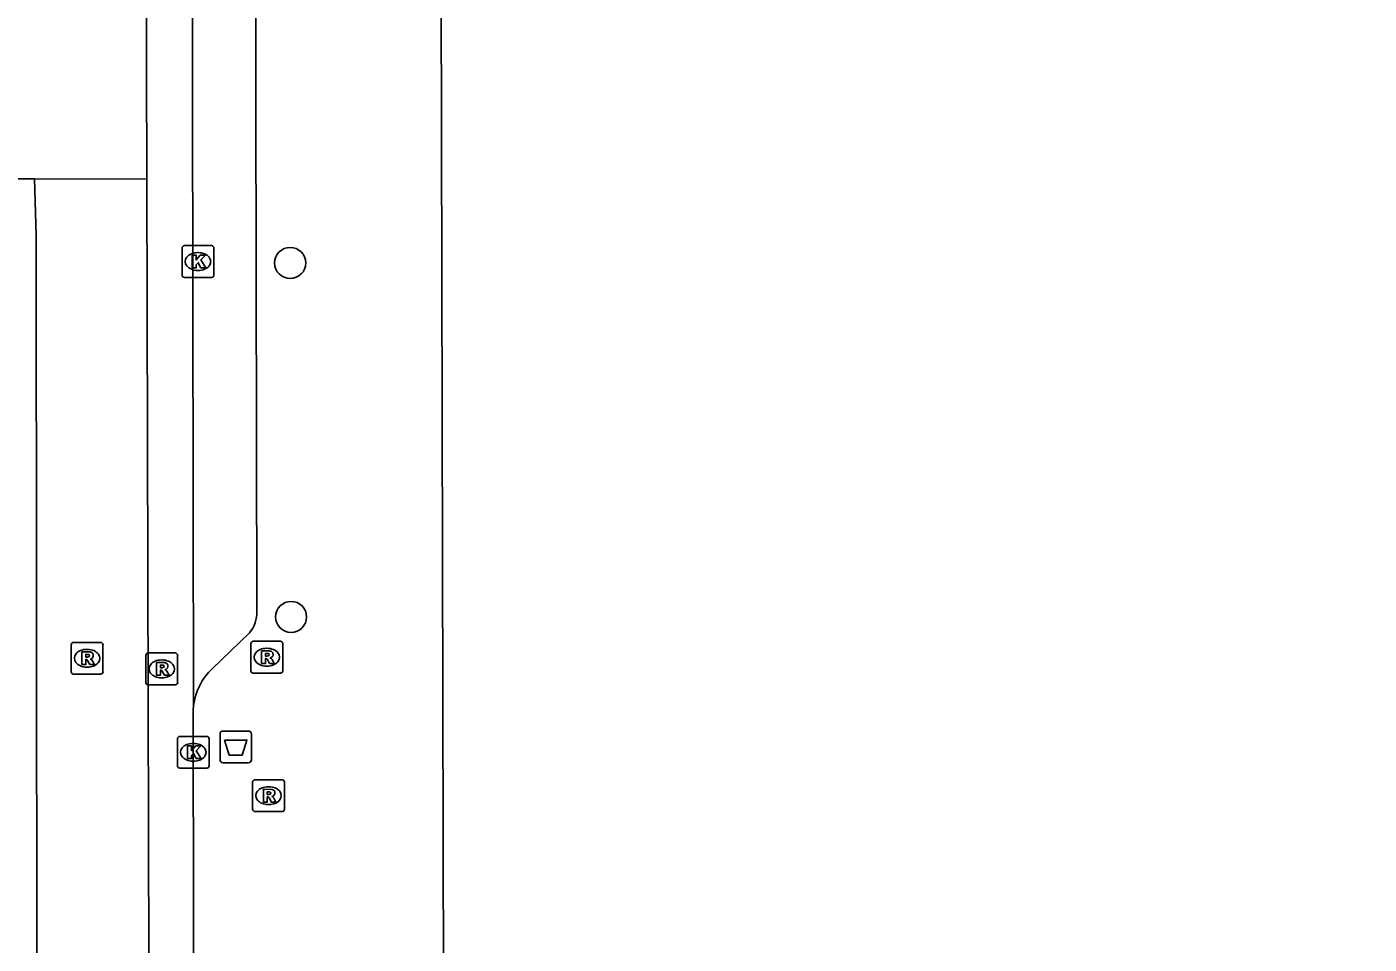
# Model space of a CAD drawing. Extents: x 160732 to 162105, y 387428 to 388479.
# Drawn here: x 161302.41 to 161344.62, y 387834.08 to 387862.9 of the extents above; entities that cross this region are included whole.
import ezdxf

# ---------------------------------------------------------------- set-up
doc = ezdxf.new("R2010")
doc.units = 0
for name, color, linetype in [('IMGEO_Afvalbak', 7, 'Continuous'), ('IMGEO_Boom', 7, 'Continuous'), ('IMGEO_Kolk', 7, 'Continuous'), ('IMGEO_Pand', 7, 'Continuous'), ('IMGEO_Rijbaan_lokaal_gesloten', 7, 'Continuous'), ('IMGEO_Rioolput', 7, 'Continuous'), ('IMGEO_Voetpad_open', 7, 'Continuous')]:
    doc.layers.add(name, color=color, linetype=linetype)

msp = doc.modelspace()

# ---------------------------------------------------------------- linework, layer by layer
at = {"layer": 'IMGEO_Afvalbak'}
for p, q in [((161308.486, 387839.877), (161308.486, 387840.677)), ((161308.486, 387840.677), (161308.486, 387839.877)), ((161308.586, 387840.777), (161309.376, 387840.777)), ((161309.376, 387840.777), (161308.586, 387840.777)), ((161309.476, 387840.677), (161309.476, 387839.877)), ((161309.476, 387839.877), (161309.476, 387840.677)), ((161309.376, 387839.777), (161308.586, 387839.777)), ((161308.586, 387839.777), (161309.376, 387839.777))]:
    msp.add_line(p, q, dxfattribs=at)
msp.add_lwpolyline([(161308.629, 387840.491), (161309.333, 387840.491), (161309.184, 387840.021), (161308.778, 387840.021), (161308.629, 387840.491)], dxfattribs=at)
for centre, start, end in [((161308.586, 387840.677), 90, 180), ((161308.586, 387840.677), 90, 180), ((161309.376, 387840.677), 0, 90), ((161309.376, 387840.677), 360, 90), ((161308.586, 387839.877), 180, 270), ((161308.586, 387839.877), 180, 270), ((161309.376, 387839.877), 270, 0), ((161309.376, 387839.877), 270, 0)]:
    msp.add_arc(centre, 0.1, start, end, dxfattribs=at)
at = {"layer": 'IMGEO_Boom'}
for centre in [(161310.691, 387855.485), (161310.721, 387844.363)]:
    msp.add_circle(centre, 0.489, dxfattribs=at)
at = {"layer": 'IMGEO_Kolk'}
for p, q in [((161307.292, 387855.104), (161307.292, 387855.956)), ((161307.367, 387856.03), (161308.219, 387856.03)), ((161307.78, 387855.81), (161307.805, 387855.81)), ((161308.293, 387855.956), (161308.293, 387855.104)), ((161308.219, 387855.03), (161307.367, 387855.03)), ((161307.803, 387855.25), (161307.778, 387855.25)), ((161307.219, 387840.61), (161308.071, 387840.61)), ((161307.144, 387839.684), (161307.144, 387840.536)), ((161307.632, 387840.39), (161307.657, 387840.39)), ((161308.145, 387840.536), (161308.145, 387839.684)), ((161307.655, 387839.83), (161307.63, 387839.83)), ((161308.071, 387839.61), (161307.219, 387839.61))]:
    msp.add_line(p, q, dxfattribs=at)
for points in [[(161307.292, 387855.104), (161307.292, 387855.956)], [(161307.367, 387856.03), (161308.219, 387856.03)], [(161308.293, 387855.956), (161308.293, 387855.104)], [(161307.613, 387855.73), (161307.736, 387855.73), (161307.736, 387855.579), (161307.866, 387855.73), (161308.03, 387855.73), (161307.884, 387855.579), (161308.037, 387855.33), (161307.885, 387855.33), (161307.8, 387855.494), (161307.736, 387855.427), (161307.736, 387855.33), (161307.613, 387855.33), (161307.613, 387855.73)], [(161308.219, 387855.03), (161307.367, 387855.03)], [(161307.219, 387840.61), (161308.071, 387840.61)], [(161307.144, 387839.684), (161307.144, 387840.536)], [(161307.465, 387840.31), (161307.588, 387840.31), (161307.588, 387840.159), (161307.718, 387840.31), (161307.882, 387840.31), (161307.736, 387840.159), (161307.889, 387839.91), (161307.737, 387839.91), (161307.652, 387840.074), (161307.588, 387840.007), (161307.588, 387839.91), (161307.465, 387839.91), (161307.465, 387840.31)], [(161308.145, 387840.536), (161308.145, 387839.684)], [(161308.071, 387839.61), (161307.219, 387839.61)]]:
    msp.add_lwpolyline(points, dxfattribs=at)
for centre, start, end in [((161307.369, 387855.954), 91.552, 178.448), ((161307.369, 387855.954), 91.552, 178.448), ((161308.217, 387855.954), 1.552, 88.448), ((161308.217, 387855.954), 1.552, 88.448), ((161307.369, 387855.106), 181.552, 268.448), ((161307.369, 387855.106), 181.552, 268.448), ((161308.217, 387855.106), 271.552, 358.448), ((161308.217, 387855.106), 271.552, 358.448), ((161307.221, 387840.534), 91.552, 178.448), ((161307.221, 387840.534), 91.552, 178.448), ((161308.069, 387840.534), 1.552, 88.448), ((161308.069, 387840.534), 1.552, 88.448), ((161307.221, 387839.686), 181.552, 268.448), ((161307.221, 387839.686), 181.552, 268.448), ((161308.069, 387839.686), 271.552, 358.448), ((161308.069, 387839.686), 271.552, 358.448)]:
    msp.add_arc(centre, 0.0765, start, end, dxfattribs=at)
for centre, major_axis, ratio, start_param, end_param in [((161307.779, 387855.53), (-0.387, 0.002), 0.722429, 4.712389, 7.853982), ((161307.804, 387855.53), (-0.39, 0.002), 0.717154, 1.570796, 4.712389), ((161307.631, 387840.11), (-0.387, 0.002), 0.722429, 4.712389, 7.853982), ((161307.656, 387840.11), (-0.39, 0.002), 0.717154, 1.570796, 4.712389)]:
    msp.add_ellipse(centre, major_axis=major_axis, ratio=ratio, start_param=start_param, end_param=end_param, dxfattribs=at)
at = {"layer": 'IMGEO_Pand'}
msp.add_lwpolyline([(161331.601, 387826.616), (161331.587, 387828.555), (161327.619, 387828.546), (161315.519, 387828.519), (161315.359, 387899.377), (161329.974, 387899.396), (161339.186, 387899.416), (161375.462, 387899.501)], dxfattribs=at)
at = {"layer": 'IMGEO_Rijbaan_lokaal_gesloten'}
for points in [[(161307.565, 387893.193), (161307.654, 387841.577)], [(161306.13, 387875.799), (161306.18, 387858.123)], [(161301.09, 387858.133), (161302.515, 387858.13), (161302.653, 387858.13)], [(161302.741, 387821.22), (161302.705, 387856.363), (161302.653, 387858.13)], [(161302.653, 387858.13), (161306.18, 387858.123)], [(161306.18, 387858.123), (161306.284, 387821.233)], [(161307.678, 387821.238), (161307.642, 387841.447), (161307.654, 387841.577)]]:
    msp.add_lwpolyline(points, dxfattribs=at)
at = {"layer": 'IMGEO_Rioolput'}
for p, q in [((161303.88, 387843.564), (161304.732, 387843.564)), ((161309.532, 387843.597), (161310.384, 387843.597)), ((161303.805, 387842.638), (161303.805, 387843.49)), ((161304.293, 387843.344), (161304.318, 387843.344)), ((161304.806, 387843.49), (161304.806, 387842.638)), ((161306.153, 387842.304), (161306.153, 387843.156)), ((161306.228, 387843.23), (161307.08, 387843.23)), ((161307.154, 387843.156), (161307.154, 387842.304)), ((161309.457, 387842.671), (161309.457, 387843.523)), ((161309.945, 387843.377), (161309.97, 387843.377)), ((161310.458, 387843.523), (161310.458, 387842.671)), ((161304.316, 387842.784), (161304.291, 387842.784)), ((161306.641, 387843.01), (161306.666, 387843.01)), ((161309.968, 387842.817), (161309.943, 387842.817)), ((161304.732, 387842.564), (161303.88, 387842.564)), ((161306.664, 387842.45), (161306.639, 387842.45)), ((161310.384, 387842.597), (161309.532, 387842.597)), ((161307.08, 387842.23), (161306.228, 387842.23)), ((161309.512, 387838.321), (161309.512, 387839.173)), ((161309.587, 387839.247), (161310.439, 387839.247)), ((161310, 387839.027), (161310.025, 387839.027)), ((161310.513, 387839.173), (161310.513, 387838.321)), ((161310.439, 387838.247), (161309.587, 387838.247)), ((161310.023, 387838.467), (161309.998, 387838.467))]:
    msp.add_line(p, q, dxfattribs=at)
for points in [[(161303.88, 387843.564), (161304.732, 387843.564)], [(161309.532, 387843.597), (161310.384, 387843.597)], [(161303.805, 387842.638), (161303.805, 387843.49)], [(161304.394, 387843.262), (161304.142, 387843.264), (161304.142, 387842.864)], [(161304.32, 387843.183), (161304.266, 387843.183), (161304.266, 387843.102)], [(161304.806, 387843.49), (161304.806, 387842.638)], [(161306.153, 387842.304), (161306.153, 387843.156)], [(161306.228, 387843.23), (161307.08, 387843.23)], [(161307.154, 387843.156), (161307.154, 387842.304)], [(161309.457, 387842.671), (161309.457, 387843.523)], [(161310.046, 387843.295), (161309.794, 387843.297), (161309.794, 387842.897)], [(161309.972, 387843.216), (161309.918, 387843.216), (161309.918, 387843.135)], [(161309.918, 387843.135), (161309.97, 387843.135)], [(161310.458, 387843.523), (161310.458, 387842.671)], [(161304.142, 387842.864), (161304.266, 387842.864), (161304.266, 387843.026), (161304.277, 387843.026)], [(161304.266, 387843.102), (161304.318, 387843.102)], [(161304.324, 387842.997), (161304.395, 387842.864), (161304.535, 387842.864), (161304.47, 387842.99)], [(161306.742, 387842.928), (161306.49, 387842.93), (161306.49, 387842.53)], [(161306.668, 387842.849), (161306.614, 387842.849), (161306.614, 387842.768)], [(161306.614, 387842.768), (161306.666, 387842.768)], [(161309.794, 387842.897), (161309.918, 387842.897), (161309.918, 387843.059), (161309.929, 387843.059)], [(161309.976, 387843.03), (161310.047, 387842.897), (161310.187, 387842.897), (161310.122, 387843.023)], [(161304.732, 387842.564), (161303.88, 387842.564)], [(161306.49, 387842.53), (161306.614, 387842.53), (161306.614, 387842.692), (161306.625, 387842.692)], [(161306.672, 387842.663), (161306.743, 387842.53), (161306.883, 387842.53), (161306.818, 387842.656)], [(161310.384, 387842.597), (161309.532, 387842.597)], [(161307.08, 387842.23), (161306.228, 387842.23)], [(161309.512, 387838.321), (161309.512, 387839.173)], [(161309.587, 387839.247), (161310.439, 387839.247)], [(161310.101, 387838.945), (161309.849, 387838.947), (161309.849, 387838.547)], [(161310.513, 387839.173), (161310.513, 387838.321)], [(161309.849, 387838.547), (161309.973, 387838.547), (161309.973, 387838.709), (161309.984, 387838.709)], [(161310.027, 387838.866), (161309.973, 387838.866), (161309.973, 387838.785)], [(161309.973, 387838.785), (161310.025, 387838.785)], [(161310.031, 387838.68), (161310.102, 387838.547), (161310.242, 387838.547), (161310.177, 387838.673)], [(161310.439, 387838.247), (161309.587, 387838.247)]]:
    msp.add_lwpolyline(points, dxfattribs=at)
for centre, radius, start, end in [((161303.882, 387843.488), 0.0765, 91.552, 178.448), ((161303.882, 387843.488), 0.0765, 91.552, 178.448), ((161304.73, 387843.488), 0.0765, 1.552, 88.448), ((161304.73, 387843.488), 0.0765, 1.552, 88.448), ((161309.534, 387843.521), 0.0765, 91.552, 178.448), ((161309.534, 387843.521), 0.0765, 91.552, 178.448), ((161310.382, 387843.521), 0.0765, 1.552, 88.448), ((161310.382, 387843.521), 0.0765, 1.552, 88.448), ((161304.326, 387843.087), 0.0964, 77.0061, 93.1865), ((161304.34, 387843.144), 0.0378, 276.6634, 79.6772), ((161304.393, 387843.152), 0.109, 350.3612, 89.416), ((161304.391, 387843.152), 0.112, 277.5842, 350.9817), ((161306.23, 387843.154), 0.0765, 91.552, 178.448), ((161306.23, 387843.154), 0.0765, 91.552, 178.448), ((161307.078, 387843.154), 0.0765, 1.552, 88.448), ((161307.078, 387843.154), 0.0765, 1.552, 88.448), ((161309.954, 387843.324), 0.19, 274.7715, 282.9687), ((161309.978, 387843.12), 0.0964, 77.0061, 93.1865), ((161309.992, 387843.177), 0.0378, 276.6634, 79.6772), ((161310.045, 387843.185), 0.109, 350.3612, 89.416), ((161310.043, 387843.185), 0.112, 277.5842, 350.9817), ((161304.276, 387842.973), 0.0533, 26.0293, 88.6989), ((161304.302, 387843.291), 0.19, 274.7715, 282.9687), ((161304.375, 387842.937), 0.108, 29.5134, 73.7905), ((161306.65, 387842.957), 0.19, 274.7715, 282.9687), ((161306.674, 387842.753), 0.0964, 77.0061, 93.1865), ((161306.688, 387842.81), 0.0378, 276.6634, 79.6772), ((161306.741, 387842.818), 0.109, 350.3612, 89.416), ((161306.739, 387842.818), 0.112, 277.5842, 350.9817), ((161306.723, 387842.603), 0.108, 29.5134, 73.7905), ((161309.928, 387843.006), 0.0533, 26.0293, 88.6989), ((161310.027, 387842.97), 0.108, 29.5134, 73.7905), ((161303.882, 387842.64), 0.0765, 181.552, 268.448), ((161303.882, 387842.64), 0.0765, 181.552, 268.448), ((161304.73, 387842.64), 0.0765, 271.552, 358.448), ((161304.73, 387842.64), 0.0765, 271.552, 358.448), ((161306.23, 387842.306), 0.0765, 181.552, 268.448), ((161306.23, 387842.306), 0.0765, 181.552, 268.448), ((161306.624, 387842.639), 0.0533, 26.0293, 88.6989), ((161307.078, 387842.306), 0.0765, 271.552, 358.448), ((161307.078, 387842.306), 0.0765, 271.552, 358.448), ((161309.534, 387842.673), 0.0765, 181.552, 268.448), ((161309.534, 387842.673), 0.0765, 181.552, 268.448), ((161310.382, 387842.673), 0.0765, 271.552, 358.448), ((161310.382, 387842.673), 0.0765, 271.552, 358.448), ((161309.589, 387839.171), 0.0765, 91.552, 178.448), ((161309.589, 387839.171), 0.0765, 91.552, 178.448), ((161310.1, 387838.835), 0.109, 350.3612, 89.416), ((161310.437, 387839.171), 0.0765, 1.552, 88.448), ((161310.437, 387839.171), 0.0765, 1.552, 88.448), ((161309.983, 387838.656), 0.0533, 26.0293, 88.6989), ((161310.009, 387838.974), 0.19, 274.7715, 282.9687), ((161310.033, 387838.77), 0.0964, 77.0061, 93.1865), ((161310.047, 387838.827), 0.0378, 276.6634, 79.6772), ((161310.098, 387838.835), 0.112, 277.5842, 350.9817), ((161310.082, 387838.62), 0.108, 29.5134, 73.7905), ((161309.589, 387838.323), 0.0765, 181.552, 268.448), ((161309.589, 387838.323), 0.0765, 181.552, 268.448), ((161310.437, 387838.323), 0.0765, 271.552, 358.448), ((161310.437, 387838.323), 0.0765, 271.552, 358.448)]:
    msp.add_arc(centre, radius, start, end, dxfattribs=at)
for centre, major_axis, ratio, start_param, end_param in [((161304.292, 387843.064), (-0.387, 0.002), 0.722429, 4.712389, 7.853982), ((161304.317, 387843.064), (-0.39, 0.002), 0.717154, 1.570796, 4.712389), ((161309.944, 387843.097), (-0.387, 0.002), 0.722429, 4.712389, 7.853982), ((161309.969, 387843.097), (-0.39, 0.002), 0.717154, 1.570796, 4.712389), ((161306.64, 387842.73), (-0.387, 0.002), 0.722429, 4.712389, 7.853982), ((161306.665, 387842.73), (-0.39, 0.002), 0.717154, 1.570796, 4.712389), ((161309.999, 387838.747), (-0.387, 0.002), 0.722429, 4.712389, 7.853982), ((161310.024, 387838.747), (-0.39, 0.002), 0.717154, 1.570796, 4.712389)]:
    msp.add_ellipse(centre, major_axis=major_axis, ratio=ratio, start_param=start_param, end_param=end_param, dxfattribs=at)
at = {"layer": 'IMGEO_Voetpad_open'}
for points in [[(161309.644, 387844.545), (161309.561, 387887.475), (161309.557, 387890.158)], [(161308.241, 387842.737), (161309.412, 387843.859)]]:
    msp.add_lwpolyline(points, dxfattribs=at)
for centre, radius, start, end in [((161308.596, 387844.517), 1.048, 321.1101, 1.5197), ((161309.599, 387841.321), 1.962, 133.813, 172.505)]:
    msp.add_arc(centre, radius, start, end, dxfattribs=at)

doc.saveas('drawing.dxf')
